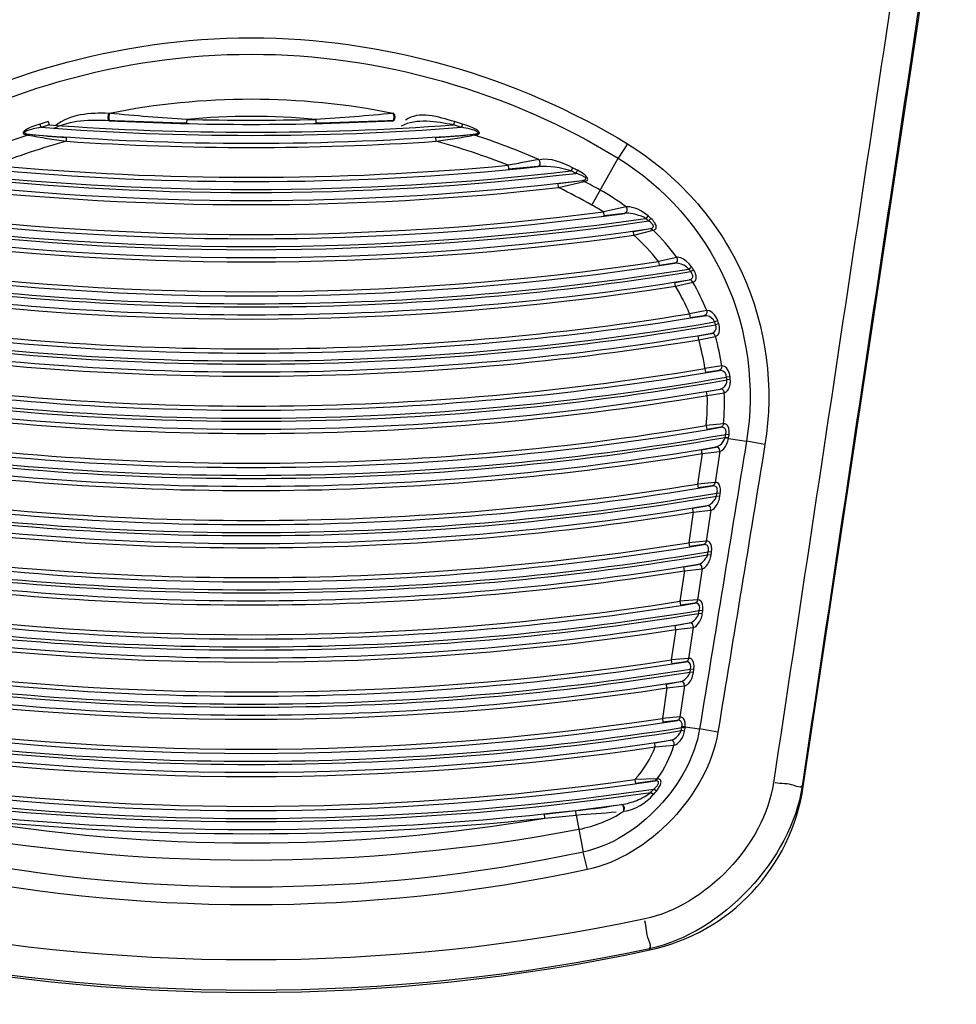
# Paper-space layout 'Sheet' of a CAD drawing. Header units: inches. Extents: x 0.2 to 10.8, y 0.2 to 8.3.
# Tile 435 of 545: x 9.5899 to 9.6849, y 3.9388 to 4.0387. Entities that reach past the tile are written whole.
import ezdxf

# ---------------------------------------------------------------- set-up
doc = ezdxf.new("R2010")
doc.units = ezdxf.units.IN
doc.header["$MEASUREMENT"] = 0
doc.layers.get('0').update_dxf_attribs({"lineweight": 5})

psp = doc.layouts.new('Sheet')

# ---------------------------------------------------------------- linework, layer by layer
at = {"color": 0, "linetype": 'ByBlock', "lineweight": -3}
for p, q in [((9.669386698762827, 3.960945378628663), (9.684897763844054, 4.064352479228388)), ((9.59905669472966, 4.029204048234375), (9.598953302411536, 4.029207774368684)), ((9.627879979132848, 4.029207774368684), (9.627776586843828, 4.029204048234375)), ((9.591993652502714, 4.028129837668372), (9.592094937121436, 4.027798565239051)), ((9.592827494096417, 4.028379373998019), (9.592924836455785, 4.028046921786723)), ((9.599104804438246, 4.02846525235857), (9.599001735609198, 4.028469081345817)), ((9.60686985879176, 4.028603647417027), (9.606860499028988, 4.028204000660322)), ((9.619963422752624, 4.028603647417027), (9.619972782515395, 4.028204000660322)), ((9.627831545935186, 4.028469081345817), (9.627728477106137, 4.02846525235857)), ((9.634005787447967, 4.028379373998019), (9.633908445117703, 4.028046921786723)), ((9.63483962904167, 4.028129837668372), (9.634738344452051, 4.027798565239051)), ((9.590720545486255, 4.02702430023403), (9.590861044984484, 4.027093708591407)), ((9.590720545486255, 4.02702430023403), (9.590779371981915, 4.02701818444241)), ((9.590861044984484, 4.027093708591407), (9.590919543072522, 4.027087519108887)), ((9.594671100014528, 4.026381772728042), (9.594697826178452, 4.026780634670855)), ((9.632162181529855, 4.026381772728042), (9.632135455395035, 4.026780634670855)), ((9.635913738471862, 4.027087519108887), (9.6359722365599, 4.027093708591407)), ((9.636112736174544, 4.027024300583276), (9.635972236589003, 4.027093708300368)), ((9.636053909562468, 4.02701818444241), (9.636112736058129, 4.02702430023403)), ((9.651566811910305, 4.026112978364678), (9.650604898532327, 4.024670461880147)), ((9.647952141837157, 4.019919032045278), (9.650604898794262, 4.024670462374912)), ((9.639467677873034, 4.02394320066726), (9.639504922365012, 4.02354518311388)), ((9.64247346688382, 4.023810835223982), (9.639504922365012, 4.02354518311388)), ((9.646001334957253, 4.023687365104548), (9.645847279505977, 4.023377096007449)), ((9.64649438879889, 4.02344023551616), (9.646338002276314, 4.023131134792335)), ((9.644523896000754, 4.022087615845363), (9.646966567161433, 4.022399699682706)), ((9.644568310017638, 4.021690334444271), (9.644523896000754, 4.022087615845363)), ((9.644568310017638, 4.021690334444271), (9.647175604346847, 4.02230947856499)), ((9.647215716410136, 4.022315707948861), (9.647006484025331, 4.02240599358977)), ((9.651414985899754, 4.019743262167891), (9.649126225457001, 4.019216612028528)), ((9.649126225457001, 4.019216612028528), (9.64917727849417, 4.018820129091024)), ((9.651263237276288, 4.019068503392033), (9.64917727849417, 4.018820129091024)), ((9.653648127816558, 4.018819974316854), (9.65341738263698, 4.018561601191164)), ((9.653935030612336, 4.018559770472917), (9.653700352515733, 4.018304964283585)), ((9.65215513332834, 4.01724704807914), (9.653872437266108, 4.017520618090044)), ((9.65221044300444, 4.016851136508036), (9.65215513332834, 4.01724704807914)), ((9.65221044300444, 4.016851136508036), (9.654174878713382, 4.017370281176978)), ((9.654174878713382, 4.017370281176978), (9.653872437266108, 4.017520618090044)), ((9.656558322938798, 4.014609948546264), (9.654696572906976, 4.014190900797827)), ((9.654696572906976, 4.014190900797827), (9.654755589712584, 4.013795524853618)), ((9.65634132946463, 4.014008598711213), (9.654755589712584, 4.013795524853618)), ((9.658087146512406, 4.013613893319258), (9.657795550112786, 4.013426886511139)), ((9.658258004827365, 4.013343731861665), (9.657964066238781, 4.013160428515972)), ((9.656374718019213, 4.012069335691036), (9.657825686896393, 4.012326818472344)), ((9.656436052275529, 4.011674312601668), (9.656374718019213, 4.012069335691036)), ((9.656436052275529, 4.011674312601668), (9.658190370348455, 4.012103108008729)), ((9.659589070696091, 4.009213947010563), (9.657852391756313, 4.008880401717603)), ((9.657852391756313, 4.008880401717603), (9.657915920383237, 4.008485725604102)), ((9.659333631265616, 4.008689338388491), (9.657915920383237, 4.008485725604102)), ((9.660719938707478, 4.008167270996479), (9.660392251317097, 4.008054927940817)), ((9.660813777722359, 4.007888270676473), (9.660484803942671, 4.007779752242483)), ((9.658717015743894, 4.006643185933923), (9.660082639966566, 4.006898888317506)), ((9.65878169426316, 4.006248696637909), (9.658717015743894, 4.006643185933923)), ((9.65878169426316, 4.006248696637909), (9.660482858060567, 4.006598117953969)), ((9.661125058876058, 4.003590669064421), (9.659411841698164, 4.003335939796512)), ((9.659411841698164, 4.003335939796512), (9.65947759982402, 4.002941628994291)), ((9.660850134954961, 4.00314568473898), (9.65947759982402, 4.002941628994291)), ((9.661959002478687, 4.002499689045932), (9.661614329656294, 4.002465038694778)), ((9.66198637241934, 4.002210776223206), (9.661641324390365, 4.002180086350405)), ((9.659586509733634, 4.000987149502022), (9.660962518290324, 4.001249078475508)), ((9.659652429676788, 4.000592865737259), (9.659586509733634, 4.000987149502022)), ((9.659652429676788, 4.000592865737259), (9.661376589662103, 4.000867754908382)), ((9.661291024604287, 3.997736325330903), (9.659532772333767, 3.997556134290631)), ((9.661315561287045, 3.997739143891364), (9.661275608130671, 3.99757175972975)), ((9.659532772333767, 3.997556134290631), (9.659598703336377, 3.997161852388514)), ((9.661013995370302, 3.997373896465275), (9.659598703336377, 3.997161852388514)), ((9.661804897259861, 3.996223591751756), (9.661458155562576, 3.996298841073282)), ((9.661817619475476, 3.996300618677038), (9.661474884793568, 3.996350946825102)), ((9.661860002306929, 3.996601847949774), (9.66151668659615, 3.996648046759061)), ((9.661804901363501, 3.996223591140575), (9.661817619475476, 3.996300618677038)), ((9.661804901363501, 3.996223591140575), (9.663626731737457, 3.995950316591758)), ((9.665500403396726, 3.995623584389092), (9.663626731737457, 3.995950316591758)), ((9.659126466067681, 3.994705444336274), (9.658662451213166, 3.991612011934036)), ((9.659061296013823, 3.995099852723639), (9.660500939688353, 3.995369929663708)), ((9.659126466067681, 3.994705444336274), (9.659061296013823, 3.995099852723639)), ((9.659126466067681, 3.994705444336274), (9.660910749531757, 3.994924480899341)), ((9.660910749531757, 3.994924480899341), (9.660437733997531, 3.991771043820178)), ((9.660656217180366, 3.995351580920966), (9.660500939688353, 3.995369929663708)), ((9.660910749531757, 3.994924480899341), (9.660884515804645, 3.995103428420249)), ((9.660437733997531, 3.991771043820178), (9.658662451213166, 3.991612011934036)), ((9.658662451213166, 3.991612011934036), (9.658727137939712, 3.991217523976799)), ((9.660161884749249, 3.991428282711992), (9.658727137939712, 3.991217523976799)), ((9.660581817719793, 3.990396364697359), (9.660626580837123, 3.990694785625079)), ((9.660969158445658, 3.990643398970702), (9.660626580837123, 3.990694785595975)), ((9.660924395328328, 3.990344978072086), (9.660581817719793, 3.990396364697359)), ((9.660924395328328, 3.990344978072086), (9.660969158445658, 3.990643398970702)), ((9.658234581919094, 3.988759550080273), (9.657770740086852, 3.985667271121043)), ((9.658170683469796, 3.989154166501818), (9.659609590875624, 3.989419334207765)), ((9.658234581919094, 3.988759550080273), (9.658170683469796, 3.989154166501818)), ((9.658234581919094, 3.988759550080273), (9.660018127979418, 3.988973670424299)), ((9.660018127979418, 3.988973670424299), (9.659545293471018, 3.985821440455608)), ((9.660018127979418, 3.988973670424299), (9.659992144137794, 3.989152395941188)), ((9.659545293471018, 3.985821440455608), (9.657770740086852, 3.985667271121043)), ((9.657770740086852, 3.985667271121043), (9.657834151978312, 3.985272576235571)), ((9.659268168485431, 3.985478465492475), (9.657834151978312, 3.985272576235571)), ((9.659689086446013, 3.984444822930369), (9.659733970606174, 3.984744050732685)), ((9.66007654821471, 3.984692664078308), (9.659733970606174, 3.984744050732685)), ((9.660031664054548, 3.984393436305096), (9.659689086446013, 3.984444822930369)), ((9.660031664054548, 3.984393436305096), (9.66007654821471, 3.984692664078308)), ((9.657343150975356, 3.982816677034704), (9.656879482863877, 3.979725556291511)), ((9.657280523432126, 3.983211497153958), (9.658718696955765, 3.983471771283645)), ((9.657343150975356, 3.982816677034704), (9.657280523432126, 3.983211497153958)), ((9.657343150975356, 3.982816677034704), (9.65912596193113, 3.983025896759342)), ((9.65912596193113, 3.983025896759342), (9.65865330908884, 3.979874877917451)), ((9.65912596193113, 3.983025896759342), (9.659100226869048, 3.983204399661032)), ((9.65865330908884, 3.979874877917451), (9.656879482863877, 3.979725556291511)), ((9.656879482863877, 3.979725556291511), (9.656941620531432, 3.979330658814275)), ((9.658374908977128, 3.97953169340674), (9.656941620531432, 3.979330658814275)), ((9.65879681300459, 3.978496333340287), (9.658841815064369, 3.978796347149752)), ((9.659184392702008, 3.978744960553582), (9.658841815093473, 3.978796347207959)), ((9.659139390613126, 3.978444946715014), (9.659184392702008, 3.978744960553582)), ((9.659139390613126, 3.978444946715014), (9.65879681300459, 3.978496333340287)), ((9.656452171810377, 3.976876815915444), (9.655988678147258, 3.973786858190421)), ((9.65639081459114, 3.977271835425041), (9.657828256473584, 3.97752723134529)), ((9.656452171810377, 3.976876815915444), (9.65639081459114, 3.977271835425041)), ((9.656452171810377, 3.976876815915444), (9.658234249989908, 3.977081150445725)), ((9.658234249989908, 3.977081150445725), (9.657761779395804, 3.973931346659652)), ((9.657761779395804, 3.973931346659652), (9.655988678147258, 3.973786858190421)), ((9.655988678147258, 3.973786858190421), (9.656049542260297, 3.973391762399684)), ((9.657482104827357, 3.973587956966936), (9.656049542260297, 3.973391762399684)), ((9.657904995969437, 3.972550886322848), (9.657950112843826, 3.972851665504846)), ((9.658292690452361, 3.972800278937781), (9.657950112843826, 3.972851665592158)), ((9.658247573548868, 3.972499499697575), (9.658292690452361, 3.972800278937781)), ((9.658247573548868, 3.972499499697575), (9.657904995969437, 3.972550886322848)), ((9.655561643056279, 3.9709399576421), (9.655098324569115, 3.96785116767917)), ((9.655501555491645, 3.971335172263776), (9.656938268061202, 3.971585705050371)), ((9.655561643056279, 3.9709399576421), (9.655501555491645, 3.971335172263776)), ((9.655561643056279, 3.9709399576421), (9.657342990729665, 3.971139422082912)), ((9.657342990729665, 3.971139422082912), (9.656870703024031, 3.967990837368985)), ((9.657342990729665, 3.971139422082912), (9.65731774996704, 3.971317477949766)), ((9.656870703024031, 3.967990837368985), (9.655098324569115, 3.96785116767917)), ((9.655098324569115, 3.96785116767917), (9.655157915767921, 3.967455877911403)), ((9.65658975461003, 3.967647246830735), (9.655157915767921, 3.967455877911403)), ((9.657058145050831, 3.966909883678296), (9.657081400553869, 3.96700034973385)), ((9.657400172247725, 3.96685495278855), (9.657058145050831, 3.966909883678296)), ((9.65741730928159, 3.966991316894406), (9.657081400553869, 3.967000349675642)), ((9.657400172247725, 3.96685495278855), (9.657417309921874, 3.966991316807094)), ((9.657417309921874, 3.966991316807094), (9.658867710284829, 3.966773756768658)), ((9.660726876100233, 3.966447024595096), (9.658867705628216, 3.96677375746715)), ((9.657346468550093, 3.966544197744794), (9.65700584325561, 3.966607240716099)), ((9.65432165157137, 3.965358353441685), (9.655884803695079, 3.965621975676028)), ((9.654380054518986, 3.96496288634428), (9.65432165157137, 3.965358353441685)), ((9.654380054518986, 3.96496288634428), (9.65627533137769, 3.965121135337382)), ((9.654570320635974, 3.961702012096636), (9.65230509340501, 3.961644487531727)), ((9.65230509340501, 3.961644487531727), (9.652360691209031, 3.961248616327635)), ((9.654345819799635, 3.961506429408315), (9.652360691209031, 3.961248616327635)), ((9.654602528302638, 3.961705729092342), (9.654377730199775, 3.961509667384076)), ((9.669266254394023, 3.960963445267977), (9.669386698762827, 3.960945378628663)), ((9.654183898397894, 3.960106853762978), (9.653925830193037, 3.960337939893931)), ((9.654486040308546, 3.960456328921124), (9.65422008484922, 3.960678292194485)), ((9.650917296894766, 3.959105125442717), (9.65097574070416, 3.959114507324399)), ((9.643134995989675, 3.958135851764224), (9.646307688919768, 3.958493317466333)), ((9.643177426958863, 3.95773835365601), (9.643134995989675, 3.958135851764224)), ((9.643177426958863, 3.95773835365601), (9.646364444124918, 3.958044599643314)), ((9.646364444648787, 3.958044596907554), (9.646307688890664, 3.958493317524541)), ((9.646364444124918, 3.958044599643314), (9.647075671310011, 3.954288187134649)), ((9.651159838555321, 3.958418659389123), (9.651219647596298, 3.958428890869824)), ((9.647503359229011, 3.952516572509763), (9.647075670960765, 3.954288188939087)), ((9.65378898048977, 3.944486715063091), (9.653816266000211, 3.944359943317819))]:
    psp.add_line(p, q, dxfattribs=at)
for points in [[(9.598953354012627, 4.029207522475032), (9.598896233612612, 4.029062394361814), (9.598870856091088, 4.028868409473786), (9.598883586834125, 4.028674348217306), (9.598931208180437, 4.028529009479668), (9.599001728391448, 4.02846894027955)], [(9.59905669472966, 4.029204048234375), (9.599000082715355, 4.029058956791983), (9.598974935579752, 4.028864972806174), (9.59898757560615, 4.028670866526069), (9.599034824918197, 4.028525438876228), (9.599104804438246, 4.02846525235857)], [(9.627776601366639, 4.029204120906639), (9.627833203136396, 4.02905903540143), (9.627858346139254, 4.028865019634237), (9.627845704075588, 4.028670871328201), (9.627798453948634, 4.028525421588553), (9.627728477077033, 4.028465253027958)], [(9.627879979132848, 4.029207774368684), (9.627936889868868, 4.029062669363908), (9.627962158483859, 4.028868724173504), (9.627949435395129, 4.028674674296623), (9.627901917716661, 4.028529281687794), (9.627831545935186, 4.028469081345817)], [(9.591993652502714, 4.028129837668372), (9.591766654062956, 4.028058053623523), (9.591555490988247, 4.027986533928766), (9.591357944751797, 4.027914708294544), (9.59117731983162, 4.027843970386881), (9.591014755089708, 4.027775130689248), (9.590867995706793, 4.027707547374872), (9.590737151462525, 4.027641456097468), (9.590622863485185, 4.027577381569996), (9.590522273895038, 4.027513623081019), (9.59043206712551, 4.027446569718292), (9.590354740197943, 4.027373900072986), (9.590300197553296, 4.02729421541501), (9.590287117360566, 4.027215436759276), (9.590320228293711, 4.027151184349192), (9.59038846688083, 4.027103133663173), (9.590482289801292, 4.027067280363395), (9.590594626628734, 4.027041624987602), (9.590720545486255, 4.02702430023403)], [(9.592094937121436, 4.027798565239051), (9.591871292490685, 4.027756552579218), (9.591663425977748, 4.027714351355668), (9.591469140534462, 4.027671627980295), (9.591291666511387, 4.02762921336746), (9.591132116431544, 4.02758761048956), (9.590988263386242, 4.027546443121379), (9.590860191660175, 4.027505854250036), (9.590748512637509, 4.02746616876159), (9.590650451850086, 4.02742632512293), (9.590562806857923, 4.027384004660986), (9.590488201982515, 4.027337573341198), (9.590436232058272, 4.027285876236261), (9.590425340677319, 4.027233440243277), (9.590460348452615, 4.027189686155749), (9.590529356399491, 4.027155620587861), (9.59062345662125, 4.027129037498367), (9.59073562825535, 4.027108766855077), (9.590861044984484, 4.027093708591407)], [(9.6359722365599, 4.027093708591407), (9.63605223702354, 4.027102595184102), (9.636123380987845, 4.027112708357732), (9.636186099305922, 4.027123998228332), (9.636240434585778, 4.027136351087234), (9.636286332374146, 4.027149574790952), (9.636324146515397, 4.027163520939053), (9.636354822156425, 4.02717832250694), (9.636379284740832, 4.027194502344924), (9.636397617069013, 4.027212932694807), (9.636408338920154, 4.027234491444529), (9.636408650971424, 4.027259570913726), (9.636395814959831, 4.027287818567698), (9.636368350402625, 4.027318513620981), (9.63632507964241, 4.027351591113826), (9.636264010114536, 4.027387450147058), (9.63618363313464, 4.027425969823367), (9.636084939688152, 4.027466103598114), (9.635971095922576, 4.027506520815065), (9.635843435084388, 4.027546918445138), (9.635700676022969, 4.027587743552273), (9.635541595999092, 4.027629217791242), (9.635366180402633, 4.027671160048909), (9.635174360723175, 4.027713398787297), (9.634965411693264, 4.027755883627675), (9.634738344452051, 4.027798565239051)], [(9.636112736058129, 4.02702430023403), (9.63619308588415, 4.027034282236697), (9.63626444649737, 4.027046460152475), (9.636327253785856, 4.027060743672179), (9.636381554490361, 4.027076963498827), (9.63642730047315, 4.027094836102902), (9.636464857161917, 4.027114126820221), (9.63649517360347, 4.027134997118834), (9.636519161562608, 4.027158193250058), (9.63653686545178, 4.027185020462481), (9.636546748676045, 4.027216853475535), (9.636545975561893, 4.027254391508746), (9.636531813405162, 4.027297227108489), (9.636502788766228, 4.027344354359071), (9.63645772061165, 4.027395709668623), (9.636394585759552, 4.027451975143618), (9.636311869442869, 4.027513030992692), (9.636210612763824, 4.027577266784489), (9.636094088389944, 4.02764253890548), (9.635963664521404, 4.027708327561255), (9.635818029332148, 4.027775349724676), (9.635655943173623, 4.027843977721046), (9.635477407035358, 4.027913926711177), (9.635282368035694, 4.027984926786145), (9.635070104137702, 4.028056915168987), (9.63483962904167, 4.028129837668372)], [(9.642571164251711, 4.024525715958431), (9.642653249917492, 4.02437816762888), (9.642685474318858, 4.024192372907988), (9.642660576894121, 4.024010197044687), (9.64258416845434, 4.023872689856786), (9.642473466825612, 4.023810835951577)], [(9.647006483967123, 4.022405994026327), (9.647085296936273, 4.022419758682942), (9.647151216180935, 4.022435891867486), (9.64720541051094, 4.022454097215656), (9.647250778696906, 4.022475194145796), (9.647288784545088, 4.022501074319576), (9.647316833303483, 4.022533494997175), (9.647329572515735, 4.022573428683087), (9.647321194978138, 4.022621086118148), (9.647287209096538, 4.022675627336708), (9.64722732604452, 4.022734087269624), (9.647147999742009, 4.022791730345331), (9.64705547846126, 4.022846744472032), (9.6469478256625, 4.022901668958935), (9.64682134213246, 4.022958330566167), (9.646676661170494, 4.023016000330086), (9.646515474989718, 4.023073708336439), (9.646338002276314, 4.023131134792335)], [(9.647215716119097, 4.022315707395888), (9.647294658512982, 4.022331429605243), (9.647360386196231, 4.022351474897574), (9.647414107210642, 4.022375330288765), (9.647458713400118, 4.022404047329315), (9.647495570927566, 4.022440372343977), (9.647521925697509, 4.022487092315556), (9.64753228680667, 4.022545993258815), (9.64752078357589, 4.022617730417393), (9.647482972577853, 4.022701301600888), (9.64741870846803, 4.02279235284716), (9.647334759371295, 4.022883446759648), (9.647237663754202, 4.022971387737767), (9.647125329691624, 4.0230600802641), (9.646993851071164, 4.023152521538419), (9.64684393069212, 4.023247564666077), (9.646677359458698, 4.023343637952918), (9.64649438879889, 4.02344023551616)], [(9.651414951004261, 4.01974321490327), (9.651501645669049, 4.019550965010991), (9.651500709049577, 4.019332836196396), (9.651412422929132, 4.019154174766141), (9.651263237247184, 4.019068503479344)], [(9.653648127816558, 4.018819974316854), (9.653430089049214, 4.018998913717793), (9.653180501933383, 4.019172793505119), (9.652898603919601, 4.019338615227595), (9.652592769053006, 4.019487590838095), (9.652294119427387, 4.019604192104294), (9.652030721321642, 4.019682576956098), (9.651805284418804, 4.01972879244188), (9.651612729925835, 4.019748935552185), (9.65145131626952, 4.019746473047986)], [(9.65341738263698, 4.018561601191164), (9.65321193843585, 4.018670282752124), (9.652975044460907, 4.018774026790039), (9.652705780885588, 4.018870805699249), (9.652411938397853, 4.018955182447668), (9.652123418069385, 4.019018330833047), (9.651867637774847, 4.019057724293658), (9.65164761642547, 4.019077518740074), (9.65145868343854, 4.019081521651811), (9.651299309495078, 4.019071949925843)], [(9.653900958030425, 4.017526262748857), (9.65398077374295, 4.017545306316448), (9.654046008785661, 4.017570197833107), (9.65409746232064, 4.017599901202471), (9.654135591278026, 4.017632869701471), (9.654161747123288, 4.017667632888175), (9.654178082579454, 4.01770410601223), (9.654185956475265, 4.017743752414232), (9.654184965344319, 4.017788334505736), (9.654173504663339, 4.017838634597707), (9.654149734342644, 4.017894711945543), (9.654112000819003, 4.017956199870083), (9.654059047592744, 4.018022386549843), (9.653990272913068, 4.01809215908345), (9.653906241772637, 4.01816381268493), (9.653808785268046, 4.018235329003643), (9.653700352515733, 4.018304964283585)], [(9.654203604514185, 4.017375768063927), (9.654283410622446, 4.017398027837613), (9.654347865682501, 4.017430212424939), (9.654397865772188, 4.017470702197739), (9.654434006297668, 4.017517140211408), (9.654457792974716, 4.017567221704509), (9.654471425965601, 4.017620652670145), (9.654476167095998, 4.017679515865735), (9.65447146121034, 4.017746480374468), (9.654455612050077, 4.017822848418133), (9.654426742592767, 4.017908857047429), (9.654383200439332, 4.01800408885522), (9.654323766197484, 4.018107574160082), (9.654247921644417, 4.018217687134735), (9.654156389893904, 4.018331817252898), (9.654051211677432, 4.018446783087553), (9.653935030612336, 4.018559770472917)], [(9.65655827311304, 4.014609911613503), (9.656611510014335, 4.014424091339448), (9.65658624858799, 4.014233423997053), (9.6564884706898, 4.014083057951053), (9.656341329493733, 4.014008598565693)], [(9.657795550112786, 4.013426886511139), (9.65755898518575, 4.013636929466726), (9.657274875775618, 4.013809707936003), (9.656999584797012, 4.013924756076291), (9.656755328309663, 4.013990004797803), (9.656545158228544, 4.01401647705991), (9.656369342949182, 4.014011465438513)], [(9.658087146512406, 4.013613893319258), (9.657827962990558, 4.013949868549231), (9.657523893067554, 4.014233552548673), (9.657234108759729, 4.014429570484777), (9.656980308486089, 4.014548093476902), (9.656764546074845, 4.014605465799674), (9.656586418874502, 4.01461264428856)], [(9.657850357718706, 4.012332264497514), (9.657950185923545, 4.012361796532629), (9.65802953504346, 4.012403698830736), (9.658090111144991, 4.012454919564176), (9.658133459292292, 4.012512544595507), (9.658161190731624, 4.012573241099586), (9.658175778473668, 4.012634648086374), (9.658179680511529, 4.012696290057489), (9.658174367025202, 4.012759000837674), (9.658159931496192, 4.012824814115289), (9.658134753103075, 4.01289662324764), (9.658095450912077, 4.012977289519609), (9.65803852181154, 4.013066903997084), (9.657964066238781, 4.013160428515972)], [(9.658215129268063, 4.012108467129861), (9.658314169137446, 4.01214436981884), (9.658391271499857, 4.012200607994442), (9.658448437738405, 4.012272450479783), (9.658487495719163, 4.012355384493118), (9.658510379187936, 4.012444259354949), (9.658519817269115, 4.012535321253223), (9.658518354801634, 4.012627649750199), (9.658507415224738, 4.012722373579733), (9.658486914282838, 4.012822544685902), (9.658454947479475, 4.012932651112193), (9.658407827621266, 4.01305727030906), (9.65834199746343, 4.013196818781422), (9.658258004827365, 4.013343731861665)], [(9.658190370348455, 4.012103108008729), (9.658096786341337, 4.012233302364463), (9.657967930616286, 4.012312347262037), (9.657825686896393, 4.012326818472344)], [(9.659589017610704, 4.009213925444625), (9.659603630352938, 4.008985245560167), (9.659508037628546, 4.008788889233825), (9.659333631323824, 4.008689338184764)], [(9.660392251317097, 4.008054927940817), (9.660272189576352, 4.008259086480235), (9.660094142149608, 4.008444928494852), (9.659865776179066, 4.008593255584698), (9.659608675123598, 4.008681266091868), (9.659358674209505, 4.008692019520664)], [(9.660719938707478, 4.008167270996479), (9.66057934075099, 4.008485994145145), (9.660381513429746, 4.008781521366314), (9.660136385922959, 4.009024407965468), (9.659867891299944, 4.009178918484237), (9.659614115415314, 4.009216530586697)], [(9.660106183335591, 4.00690435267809), (9.660314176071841, 4.006994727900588), (9.660459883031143, 4.007150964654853), (9.660535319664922, 4.007345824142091), (9.660542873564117, 4.007558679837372), (9.660484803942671, 4.007779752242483)], [(9.660506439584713, 4.006603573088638), (9.66070985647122, 4.006721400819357), (9.660844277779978, 4.006943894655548), (9.660903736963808, 4.007230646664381), (9.660892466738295, 4.007550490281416), (9.660813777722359, 4.007888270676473)], [(9.660482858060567, 4.006598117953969), (9.66039557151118, 4.006768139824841), (9.660250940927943, 4.006876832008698), (9.660082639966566, 4.006898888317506)], [(9.66112500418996, 4.003590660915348), (9.661108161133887, 4.003390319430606), (9.661007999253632, 4.003228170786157), (9.660850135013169, 4.003145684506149)], [(9.661614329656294, 4.002465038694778), (9.661570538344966, 4.002683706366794), (9.66146888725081, 4.002879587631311), (9.661310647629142, 4.003037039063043), (9.661104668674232, 4.003133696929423), (9.660874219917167, 4.003148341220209)], [(9.661959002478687, 4.002499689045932), (9.661895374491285, 4.002833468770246), (9.661774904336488, 4.003137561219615), (9.661600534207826, 4.003388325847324), (9.661383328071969, 4.003551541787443), (9.661149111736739, 4.003593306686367)], [(9.66098647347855, 4.001254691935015), (9.661122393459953, 4.001299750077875), (9.66124088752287, 4.001366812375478), (9.661342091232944, 4.001448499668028), (9.661426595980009, 4.001539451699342), (9.661495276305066, 4.001635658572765), (9.661549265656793, 4.001734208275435), (9.661589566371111, 4.001832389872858), (9.661617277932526, 4.001927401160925), (9.661633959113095, 4.002017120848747), (9.661641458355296, 4.002101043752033), (9.661641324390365, 4.002180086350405)], [(9.66140057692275, 4.000873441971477), (9.66153488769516, 4.000929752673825), (9.661649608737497, 4.001020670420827), (9.661745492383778, 4.001135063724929), (9.661823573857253, 4.001264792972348), (9.661885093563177, 4.001403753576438), (9.661931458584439, 4.001547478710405), (9.66196392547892, 4.001691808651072), (9.661983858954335, 4.001832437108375), (9.66199303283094, 4.001966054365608), (9.66199337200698, 4.002091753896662), (9.66198637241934, 4.002210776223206)], [(9.661400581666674, 4.0008734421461), (9.66133036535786, 4.001081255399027), (9.661176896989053, 4.001222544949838), (9.660986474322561, 4.00125468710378)], [(9.661860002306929, 3.996601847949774), (9.661873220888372, 3.996729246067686), (9.661878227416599, 3.996846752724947), (9.661876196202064, 3.99695733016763), (9.661867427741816, 3.997064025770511), (9.66185140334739, 3.997169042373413), (9.661826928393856, 3.997273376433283), (9.661792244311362, 3.997376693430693), (9.66174566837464, 3.997476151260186), (9.661686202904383, 3.997566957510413), (9.66161353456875, 3.997643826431), (9.66152745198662, 3.997701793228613), (9.66142814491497, 3.997735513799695), (9.661315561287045, 3.997739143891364)], [(9.661251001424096, 3.997568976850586), (9.661152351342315, 3.997439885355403), (9.661013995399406, 3.997373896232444)], [(9.66151668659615, 3.996648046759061), (9.661536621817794, 3.996733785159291), (9.661547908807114, 3.996812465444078), (9.66155186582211, 3.996886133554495), (9.661548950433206, 3.996956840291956), (9.661538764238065, 3.997026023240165), (9.661520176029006, 3.997094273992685), (9.661491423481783, 3.99716127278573), (9.661450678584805, 3.997225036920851), (9.661396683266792, 3.997282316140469), (9.66132883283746, 3.99732956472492), (9.66124664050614, 3.997363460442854), (9.661150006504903, 3.997380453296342), (9.66103856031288, 3.997376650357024)], [(9.660526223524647, 3.995375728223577), (9.660723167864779, 3.995444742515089), (9.660928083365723, 3.995572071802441), (9.661111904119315, 3.995738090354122), (9.66126230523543, 3.99592225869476), (9.661377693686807, 3.99611225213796), (9.66145815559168, 3.996298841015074)], [(9.66093606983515, 3.994930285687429), (9.661130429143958, 3.995016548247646), (9.661328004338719, 3.995188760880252), (9.661500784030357, 3.995420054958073), (9.661637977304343, 3.99568094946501), (9.661739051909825, 3.9959533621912), (9.661804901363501, 3.996223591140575)], [(9.660909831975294, 3.99510923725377), (9.660818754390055, 3.995262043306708), (9.660681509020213, 3.995357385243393)], [(9.66043766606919, 3.991771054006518), (9.66039334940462, 3.991611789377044), (9.660295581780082, 3.991490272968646), (9.660161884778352, 3.991428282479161)], [(9.660969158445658, 3.990643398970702), (9.660985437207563, 3.990780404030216), (9.660992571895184, 3.990906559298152), (9.660991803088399, 3.991025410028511), (9.6609832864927, 3.991140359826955), (9.660966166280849, 3.991253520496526), (9.660938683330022, 3.991365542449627), (9.660898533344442, 3.991474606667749), (9.66084371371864, 3.991575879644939), (9.660773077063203, 3.991662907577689), (9.660686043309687, 3.991729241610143), (9.66058267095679, 3.991768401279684), (9.660462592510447, 3.991773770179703)], [(9.660626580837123, 3.990694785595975), (9.660650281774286, 3.990788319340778), (9.66066433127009, 3.990874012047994), (9.660670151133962, 3.990954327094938), (9.66066808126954, 3.991031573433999), (9.660657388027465, 3.991107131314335), (9.660636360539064, 3.991181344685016), (9.660602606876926, 3.991252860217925), (9.660553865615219, 3.991318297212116), (9.660488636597, 3.991373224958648), (9.660405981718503, 3.991413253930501), (9.660305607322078, 3.991434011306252), (9.660186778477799, 3.991431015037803)], [(9.659634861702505, 3.989425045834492), (9.659791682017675, 3.989475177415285), (9.659933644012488, 3.989549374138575), (9.660058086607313, 3.989636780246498), (9.66016707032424, 3.989732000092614), (9.660261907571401, 3.989831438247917), (9.660343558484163, 3.989932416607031), (9.660412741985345, 3.990032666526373), (9.660470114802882, 3.99013015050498), (9.660516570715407, 3.99022338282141), (9.660553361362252, 3.990311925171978), (9.660581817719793, 3.990396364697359)], [(9.660043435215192, 3.988979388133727), (9.66019857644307, 3.989041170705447), (9.660336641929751, 3.98913989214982), (9.660455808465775, 3.989259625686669), (9.660558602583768, 3.989392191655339), (9.660646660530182, 3.989532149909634), (9.660721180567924, 3.989675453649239), (9.66078308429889, 3.989818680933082), (9.66083321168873, 3.989958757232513), (9.660872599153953, 3.990093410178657), (9.660902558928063, 3.990221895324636), (9.660924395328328, 3.990344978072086)], [(9.660017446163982, 3.989158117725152), (9.65992675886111, 3.989310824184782), (9.659789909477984, 3.989406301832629), (9.659634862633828, 3.989425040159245)], [(9.6595452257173, 3.985821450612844), (9.659500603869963, 3.985661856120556), (9.659402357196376, 3.985540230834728), (9.659268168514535, 3.985478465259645)], [(9.66007654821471, 3.984692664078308), (9.660092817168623, 3.984829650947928), (9.660099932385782, 3.984955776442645), (9.660099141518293, 3.985074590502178), (9.660090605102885, 3.985189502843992), (9.660073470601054, 3.985302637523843), (9.660045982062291, 3.985414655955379), (9.660005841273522, 3.985523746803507), (9.659951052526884, 3.985625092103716), (9.659880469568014, 3.985712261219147), (9.659793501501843, 3.98577882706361), (9.659690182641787, 3.985818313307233), (9.659570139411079, 3.985824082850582)], [(9.659733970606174, 3.984744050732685), (9.65975752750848, 3.984837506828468), (9.65977143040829, 3.984923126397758), (9.659777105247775, 3.985003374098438), (9.659774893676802, 3.985080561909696), (9.659764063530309, 3.985156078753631), (9.659742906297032, 3.985230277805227), (9.659709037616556, 3.985301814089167), (9.659660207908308, 3.98536732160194), (9.659594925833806, 3.985422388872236), (9.659512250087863, 3.985462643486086), (9.659411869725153, 3.985483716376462), (9.659293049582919, 3.985481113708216)], [(9.658743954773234, 3.983477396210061), (9.65890041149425, 3.983526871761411), (9.659041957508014, 3.983600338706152), (9.65916624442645, 3.983687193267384), (9.659275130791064, 3.983781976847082), (9.659369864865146, 3.983881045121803), (9.65945141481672, 3.983981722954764), (9.659520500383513, 3.984081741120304), (9.65957776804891, 3.984179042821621), (9.65962410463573, 3.984272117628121), (9.659660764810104, 3.984360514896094), (9.659689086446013, 3.984444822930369)], [(9.659151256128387, 3.983031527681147), (9.659306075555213, 3.983092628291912), (9.659443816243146, 3.983190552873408), (9.659562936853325, 3.9833097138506), (9.659665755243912, 3.98344185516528), (9.659753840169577, 3.983581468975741), (9.659828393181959, 3.983724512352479), (9.659890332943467, 3.983867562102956), (9.659940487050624, 3.984007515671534), (9.659979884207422, 3.984142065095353), (9.660009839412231, 3.98427044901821), (9.660031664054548, 3.984393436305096)], [(9.659125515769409, 3.983210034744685), (9.659035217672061, 3.983362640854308), (9.658898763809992, 3.983458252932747), (9.658743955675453, 3.983477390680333)], [(9.658653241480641, 3.979874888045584), (9.658608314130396, 3.979714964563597), (9.65850958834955, 3.97959323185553), (9.658374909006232, 3.979531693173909)], [(9.659184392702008, 3.978744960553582), (9.659206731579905, 3.979131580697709), (9.659156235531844, 3.979458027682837), (9.659035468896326, 3.979710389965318), (9.658861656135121, 3.979851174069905), (9.658678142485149, 3.979877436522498)], [(9.658841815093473, 3.978796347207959), (9.65888457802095, 3.979058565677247), (9.658852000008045, 3.979276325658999), (9.658745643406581, 3.979440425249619), (9.658580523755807, 3.979526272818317), (9.658399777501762, 3.979534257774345)], [(9.657853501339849, 3.977532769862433), (9.658009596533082, 3.977581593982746), (9.658150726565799, 3.977654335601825), (9.658274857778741, 3.977740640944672), (9.658383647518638, 3.977834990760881), (9.6584782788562, 3.977933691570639), (9.658559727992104, 3.978034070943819), (9.65862871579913, 3.978133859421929), (9.658685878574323, 3.978230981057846), (9.658732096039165, 3.978323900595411), (9.65876862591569, 3.978412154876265), (9.65879681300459, 3.978496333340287)], [(9.658259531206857, 3.977086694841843), (9.658414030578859, 3.977147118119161), (9.658551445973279, 3.977244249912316), (9.658670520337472, 3.977362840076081), (9.658773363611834, 3.97749455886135), (9.6588614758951, 3.977633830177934), (9.658936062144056, 3.977776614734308), (9.658998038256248, 3.977919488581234), (9.659048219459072, 3.978059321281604), (9.65908762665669, 3.97819376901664), (9.659117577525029, 3.978322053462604), (9.659139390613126, 3.978444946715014)], [(9.658259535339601, 3.977086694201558), (9.658234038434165, 3.977264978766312), (9.658144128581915, 3.977417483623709), (9.65800807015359, 3.977513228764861), (9.657853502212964, 3.977532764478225)], [(9.657761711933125, 3.973931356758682), (9.657716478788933, 3.973771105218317), (9.657617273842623, 3.9736492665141), (9.657482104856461, 3.973587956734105)], [(9.658292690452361, 3.972800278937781), (9.658315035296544, 3.973185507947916), (9.658265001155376, 3.973511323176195), (9.658144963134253, 3.973764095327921), (9.657971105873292, 3.973906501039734), (9.657786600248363, 3.97393382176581)], [(9.657950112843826, 3.972851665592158), (9.65799242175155, 3.973112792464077), (9.657959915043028, 3.973330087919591), (9.657854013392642, 3.973494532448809), (9.657688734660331, 3.973581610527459), (9.65750696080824, 3.973590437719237)], [(9.656963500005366, 3.971591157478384), (9.65711923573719, 3.971639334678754), (9.657259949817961, 3.971711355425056), (9.657383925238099, 3.971797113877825), (9.657492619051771, 3.971891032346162), (9.657587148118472, 3.971989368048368), (9.657668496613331, 3.972089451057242), (9.657737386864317, 3.972189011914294), (9.657794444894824, 3.9722859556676), (9.657840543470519, 3.97237872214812), (9.657876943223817, 3.972466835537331), (9.657904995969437, 3.972550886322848)], [(9.657368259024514, 3.971144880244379), (9.65752244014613, 3.971204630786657), (9.65765952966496, 3.971300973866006), (9.657778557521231, 3.971418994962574), (9.657881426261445, 3.971550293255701), (9.657969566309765, 3.971689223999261), (9.658044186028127, 3.971831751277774), (9.658106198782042, 3.971974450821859), (9.65815640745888, 3.972114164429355), (9.658195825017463, 3.97224851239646), (9.658225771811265, 3.97237669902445), (9.658247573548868, 3.972499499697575)], [(9.657343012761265, 3.971322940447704), (9.657253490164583, 3.971475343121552), (9.657117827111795, 3.971571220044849), (9.656963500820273, 3.971591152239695)], [(9.656870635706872, 3.967990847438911), (9.656825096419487, 3.967830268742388), (9.656725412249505, 3.967708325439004), (9.656589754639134, 3.967647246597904)], [(9.657417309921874, 3.966991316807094), (9.657424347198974, 3.967107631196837), (9.657424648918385, 3.967217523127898), (9.657418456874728, 3.96732377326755), (9.657405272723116, 3.967428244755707), (9.657383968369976, 3.96753171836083), (9.657352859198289, 3.967633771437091), (9.657310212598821, 3.967731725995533), (9.657254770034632, 3.967821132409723), (9.657185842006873, 3.967896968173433), (9.657103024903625, 3.967954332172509), (9.65700638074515, 3.967988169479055), (9.656895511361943, 3.967993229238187)], [(9.657081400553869, 3.96700034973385), (9.65709434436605, 3.967079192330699), (9.657100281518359, 3.967153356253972), (9.657099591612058, 3.967224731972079), (9.657091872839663, 3.967294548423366), (9.657076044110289, 3.967363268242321), (9.657050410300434, 3.967430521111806), (9.657013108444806, 3.967494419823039), (9.656962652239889, 3.967551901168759), (9.656898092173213, 3.967599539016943), (9.656818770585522, 3.967634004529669), (9.65672449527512, 3.967651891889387), (9.656614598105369, 3.967649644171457)], [(9.65591195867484, 3.965627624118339), (9.656090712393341, 3.965680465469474), (9.656252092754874, 3.965756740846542), (9.656395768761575, 3.965845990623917), (9.656522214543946, 3.965942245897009), (9.656632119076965, 3.966041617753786), (9.656726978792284, 3.966142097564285), (9.656807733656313, 3.966241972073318), (9.656874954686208, 3.966339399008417), (9.656929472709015, 3.966432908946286), (9.656972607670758, 3.966522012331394), (9.65700584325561, 3.966607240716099)], [(9.656302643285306, 3.965127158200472), (9.656480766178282, 3.965195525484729), (9.656639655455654, 3.965300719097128), (9.656779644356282, 3.965426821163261), (9.656901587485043, 3.965564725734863), (9.65700644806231, 3.965708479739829), (9.65709588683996, 3.965854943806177), (9.657170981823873, 3.96600145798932), (9.657232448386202, 3.966145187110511), (9.657281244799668, 3.966283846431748), (9.657318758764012, 3.966416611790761), (9.657346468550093, 3.966544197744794)], [(9.65630264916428, 3.965127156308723), (9.656294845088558, 3.965318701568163), (9.656212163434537, 3.965490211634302), (9.656073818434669, 3.965601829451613), (9.655911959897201, 3.965627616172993)], [(9.65422008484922, 3.960678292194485), (9.654325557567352, 3.960768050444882), (9.654416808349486, 3.960853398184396), (9.654494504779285, 3.960933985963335), (9.654558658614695, 3.96100868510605), (9.654609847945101, 3.96107668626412), (9.654649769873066, 3.961138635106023), (9.654680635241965, 3.961196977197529), (9.654703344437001, 3.96125415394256), (9.654716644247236, 3.961310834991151), (9.654717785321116, 3.96136538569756), (9.654703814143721, 3.96141533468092), (9.654672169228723, 3.961457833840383), (9.654621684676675, 3.961489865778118), (9.654553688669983, 3.961509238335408), (9.654471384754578, 3.961515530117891), (9.654377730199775, 3.961509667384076)], [(9.654486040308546, 3.960456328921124), (9.654588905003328, 3.960585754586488), (9.654677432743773, 3.960709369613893), (9.654752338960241, 3.960826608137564), (9.654813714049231, 3.960935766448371), (9.654862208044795, 3.961035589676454), (9.654899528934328, 3.961126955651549), (9.654927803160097, 3.961213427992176), (9.654947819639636, 3.96129864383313), (9.654958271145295, 3.961383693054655), (9.654956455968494, 3.961466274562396), (9.654939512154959, 3.961542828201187), (9.654904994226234, 3.961609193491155), (9.65485187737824, 3.961660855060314), (9.654781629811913, 3.961694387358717), (9.65469753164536, 3.96170894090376), (9.654602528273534, 3.961705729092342)], [(9.65126379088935, 3.958589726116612), (9.65125327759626, 3.958780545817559), (9.651190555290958, 3.958956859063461), (9.651090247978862, 3.959077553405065), (9.650975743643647, 3.959114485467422)], [(9.651159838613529, 3.958418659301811), (9.65120395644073, 3.958579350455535), (9.651193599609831, 3.958770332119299), (9.651131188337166, 3.958946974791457)]]:
    psp.add_lwpolyline(points, dxfattribs=at)
for centre, radius, start, end in [((9.613416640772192, 3.958061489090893), 0.07257735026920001, 78.58832224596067, 101.4116777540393), ((9.613416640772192, 3.958061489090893), 0.07084529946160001, 84.69775797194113, 95.30224202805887), ((9.613416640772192, 3.958061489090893), 0.07327017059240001, 106.3200832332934, 107.0007061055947), ((9.613416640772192, 3.958061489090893), 0.07292376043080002, 106.3200824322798, 107.0007061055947), ((9.613416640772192, 4.306140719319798), 0.2791576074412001, 265.6195549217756, 274.3804450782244), ((9.613416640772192, 4.308140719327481), 0.2808423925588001, 265.815666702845, 274.1843332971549), ((9.613416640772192, 4.308140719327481), 0.2800428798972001, 267.0494575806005, 272.9505424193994), ((9.613416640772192, 4.308140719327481), 0.27961372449, 268.6583730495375, 271.3416269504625), ((9.613416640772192, 3.958061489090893), 0.07292376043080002, 72.99929389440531, 73.67991676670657), ((9.613416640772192, 3.958061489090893), 0.07327017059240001, 72.99929389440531, 73.67991676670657), ((9.613416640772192, 3.958061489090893), 0.07257735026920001, 108.1740973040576, 113.6846518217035), ((9.613416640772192, 4.306140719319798), 0.2799571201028, 265.3787826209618, 274.6212173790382), ((9.613416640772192, 3.958061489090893), 0.07257735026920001, 66.3153481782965, 71.82590269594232), ((9.613416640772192, 3.958061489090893), 0.07084529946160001, 105.3430809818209, 111.5749015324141), ((9.613416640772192, 4.306140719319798), 0.2803862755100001, 266.1665667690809, 273.8334332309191), ((9.613416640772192, 3.958061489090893), 0.07084529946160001, 68.4250984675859, 74.6569190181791), ((9.613416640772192, 4.30234071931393), 0.2800428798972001, 264.0337899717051, 275.9662100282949), ((9.613416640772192, 4.30234071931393), 0.27961372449, 264.654116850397, 275.345883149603), ((9.613416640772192, 3.958061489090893), 0.07327017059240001, 63.16330937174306, 63.59458822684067), ((9.613416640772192, 4.300340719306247), 0.2791576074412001, 263.2272849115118, 276.7727150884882), ((9.613416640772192, 4.30234071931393), 0.2808423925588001, 263.3689022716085, 276.6310977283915), ((9.613416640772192, 3.958061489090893), 0.07292376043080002, 63.16330937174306, 63.59458878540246), ((9.613416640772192, 4.300340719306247), 0.2799571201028, 263.1089305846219, 276.8910694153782), ((9.613416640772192, 4.300340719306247), 0.2803862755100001, 263.6211154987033, 276.3788845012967), ((9.613416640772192, 3.958061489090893), 0.07084529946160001, 60.82506995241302, 63.91436624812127), ((9.613416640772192, 3.958061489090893), 0.07257735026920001, 60.82506995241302, 62.28041840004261), ((9.63681556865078, 3.999971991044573), 0.02457735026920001, 53.55725735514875, 60.82506995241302), ((9.63681556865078, 3.999971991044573), 0.0228452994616, 57.39322123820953, 60.82506995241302), ((9.613416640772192, 4.296540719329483), 0.2800428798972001, 262.2255050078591, 277.7744949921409), ((9.613416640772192, 4.296540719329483), 0.27961372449, 262.6626939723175, 277.3373060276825), ((9.63681556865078, 3.999971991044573), 0.0252701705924, 47.35473284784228, 48.23293070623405), ((9.613416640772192, 4.2945407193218), 0.2791576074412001, 261.7029908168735, 278.2970091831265), ((9.613416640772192, 4.296540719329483), 0.2808423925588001, 261.811441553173, 278.1885584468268), ((9.63681556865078, 3.999971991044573), 0.0249237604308, 47.35473284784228, 48.23293042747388), ((9.613416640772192, 4.2945407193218), 0.2799571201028, 261.6853623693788, 278.3146376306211), ((9.613416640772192, 4.2945407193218), 0.2803862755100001, 262.0471335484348, 277.9528664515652), ((9.63681556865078, 3.999971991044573), 0.0228452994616, 38.49159298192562, 47.63315787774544), ((9.63681556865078, 3.999971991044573), 0.02457735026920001, 36.55450998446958, 45.06425612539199), ((9.613416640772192, 4.290740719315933), 0.2800428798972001, 261.1772031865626, 278.8227968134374), ((9.613416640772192, 4.290740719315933), 0.27961372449, 261.5102778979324, 278.4897221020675), ((9.613416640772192, 4.288740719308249), 0.2791576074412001, 260.8175945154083, 279.1824054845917), ((9.613416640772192, 4.290740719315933), 0.2808423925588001, 260.9079710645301, 279.0920289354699), ((9.63681556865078, 3.999971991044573), 0.0249237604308, 31.9481220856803, 32.67289095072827), ((9.63681556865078, 3.999971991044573), 0.0252701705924, 31.9481220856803, 32.67289130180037), ((9.613416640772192, 4.288740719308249), 0.2799571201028, 260.8676149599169, 279.132385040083), ((9.613416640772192, 4.288740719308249), 0.2803862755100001, 261.17429986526, 278.82570013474), ((9.63681556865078, 3.999971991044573), 0.0228452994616, 22.95107815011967, 30.81328285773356), ((9.63681556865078, 3.999971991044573), 0.02457735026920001, 22.08832688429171, 29.57676967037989), ((9.613416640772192, 4.284940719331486), 0.2800428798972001, 260.5577411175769, 279.4422588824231), ((9.613416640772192, 4.284940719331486), 0.27961372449, 260.8558813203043, 279.1441186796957), ((9.613416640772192, 4.282940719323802), 0.2791576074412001, 260.2931138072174, 279.7068861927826), ((9.613416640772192, 4.284940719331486), 0.2808423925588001, 260.3710566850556, 279.6289433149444), ((9.63681556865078, 3.999971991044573), 0.0249237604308, 18.25614955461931, 18.92356346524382), ((9.63681556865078, 3.999971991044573), 0.0252701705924, 18.25615219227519, 18.92356307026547), ((9.613416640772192, 4.282940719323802), 0.2799571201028, 260.3997002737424, 279.6002997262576), ((9.613416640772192, 4.282940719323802), 0.2803862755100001, 260.6889092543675, 279.3110907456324), ((9.63681556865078, 3.999971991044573), 0.0228452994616, 8.467538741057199, 15.94701077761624), ((9.63681556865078, 3.999971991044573), 0.02457735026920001, 8.466799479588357, 15.64064345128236), ((9.613416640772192, 4.279140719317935), 0.2800428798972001, 260.2432623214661, 279.7567376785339), ((9.613416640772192, 4.279140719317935), 0.27961372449, 260.5320714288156, 279.4679285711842), ((9.613416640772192, 4.277140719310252), 0.2791576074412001, 260.0522084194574, 279.9477915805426), ((9.613416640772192, 4.279140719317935), 0.2808423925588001, 260.1180772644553, 279.8819227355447), ((9.63681556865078, 3.999971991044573), 0.0249237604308, 5.082725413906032, 5.740722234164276), ((9.63681556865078, 3.999971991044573), 0.0252701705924, 5.082725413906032, 5.740722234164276), ((9.613416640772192, 4.277140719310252), 0.2799571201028, 260.2169321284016, 279.7830678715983), ((9.63681556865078, 3.999971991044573), 0.02457735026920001, 354.7809050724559, 2.088705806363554), ((9.613416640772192, 4.277140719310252), 0.2803862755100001, 260.5085554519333, 279.4914445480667), ((9.63681556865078, 3.999971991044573), 0.0228452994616, 353.9297058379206, 1.557338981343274), ((9.613416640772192, 4.273340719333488), 0.2800428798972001, 260.2091435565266, 279.7908564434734), ((9.613416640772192, 4.273340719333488), 0.27961372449, 260.5069484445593, 279.4930515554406), ((9.613416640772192, 4.273340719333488), 0.2808423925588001, 260.1382973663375, 279.8617026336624), ((9.613416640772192, 4.271340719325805), 0.2791576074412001, 260.0868889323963, 279.9131110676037), ((9.63681556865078, 3.999971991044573), 0.0249237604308, 351.6462266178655, 352.3359438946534), ((9.63681556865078, 3.999971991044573), 0.0252701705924, 351.6462266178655, 352.3359438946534), ((9.613416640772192, 4.271340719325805), 0.2799571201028, 260.3125027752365, 279.6874972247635), ((9.613416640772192, 4.271340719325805), 0.2803862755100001, 260.6175087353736, 279.3824912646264), ((9.613416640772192, 4.267540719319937), 0.2808423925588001, 260.3225637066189, 279.677436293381), ((9.613416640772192, 4.267540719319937), 0.2800428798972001, 260.3859440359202, 279.6140559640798), ((9.613416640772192, 4.267540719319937), 0.27961372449, 260.6877149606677, 279.3122850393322), ((9.613416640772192, 4.265540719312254), 0.2791576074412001, 260.2729124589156, 279.7270875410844), ((9.613416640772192, 4.265540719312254), 0.2799571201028, 260.4975164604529, 279.5024835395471), ((9.613416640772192, 4.265540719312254), 0.2803862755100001, 260.8021838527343, 279.1978161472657), ((9.613416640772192, 4.261740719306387), 0.2808423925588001, 260.5072468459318, 279.4927531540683), ((9.613416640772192, 4.261740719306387), 0.2800428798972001, 260.5713522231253, 279.4286477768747), ((9.613416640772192, 4.261740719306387), 0.27961372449, 260.8728274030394, 279.1271725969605), ((9.613416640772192, 4.259740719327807), 0.2791576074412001, 260.4587623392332, 279.5412376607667), ((9.613416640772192, 4.259740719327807), 0.2799571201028, 260.6823359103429, 279.317664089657), ((9.613416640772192, 4.259740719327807), 0.2803862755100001, 260.9866689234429, 279.0133310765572), ((9.613416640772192, 4.25594071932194), 0.27961372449, 261.0577496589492, 278.9422503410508), ((9.613416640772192, 4.25594071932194), 0.2808423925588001, 260.6917366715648, 279.3082633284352), ((9.613416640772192, 4.25594071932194), 0.2800428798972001, 260.7565657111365, 279.2434342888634), ((9.613416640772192, 4.253940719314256), 0.2791576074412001, 260.644415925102, 279.355584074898), ((9.613416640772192, 4.253940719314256), 0.2799571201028, 260.8669634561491, 279.133036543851), ((9.613416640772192, 4.253940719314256), 0.2803862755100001, 261.1709665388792, 278.8290334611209), ((9.613416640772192, 4.250140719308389), 0.27961372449, 261.242484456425, 278.7575155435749), ((9.613416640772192, 4.250140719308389), 0.2808423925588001, 260.8760355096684, 279.1239644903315), ((9.613416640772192, 4.250140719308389), 0.2800428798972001, 260.9415877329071, 279.0584122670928), ((9.613416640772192, 4.248140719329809), 0.2791576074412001, 260.8298758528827, 279.1701241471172), ((9.613416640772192, 4.248140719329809), 0.2799571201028, 261.0514017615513, 278.9485982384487), ((9.613416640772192, 4.248140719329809), 0.2803862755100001, 261.3550789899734, 278.6449210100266), ((9.613416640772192, 4.244340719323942), 0.27961372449, 261.4270334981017, 278.5729665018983), ((9.613416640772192, 4.244340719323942), 0.2808423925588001, 261.060293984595, 278.939706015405), ((9.613416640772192, 4.244340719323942), 0.2800428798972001, 261.1264204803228, 278.8735795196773), ((9.644297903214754, 3.968959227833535), 0.0129237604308, 349.5143433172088, 350.8759911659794), ((9.644297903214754, 3.968959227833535), 0.0132701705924, 349.5143433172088, 350.8759911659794), ((9.613416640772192, 4.242340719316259), 0.2791576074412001, 261.0167629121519, 278.983237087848), ((9.613416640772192, 4.242340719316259), 0.2799571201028, 261.2691964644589, 278.730803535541), ((9.613416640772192, 4.242340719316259), 0.2803862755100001, 261.5992278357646, 278.4007721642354), ((9.644297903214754, 3.968959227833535), 0.0108452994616, 317.5876293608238, 338.3777217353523), ((9.644297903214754, 3.968959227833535), 0.0125773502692, 324.7597140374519, 342.2322659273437), ((9.613416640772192, 4.238540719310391), 0.2800428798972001, 261.5893327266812, 278.4106672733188), ((9.613416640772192, 4.238540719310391), 0.27961372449, 262.0054332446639, 277.9945667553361), ((9.649607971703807, 3.963912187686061), 0.02, 282.1466566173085, 351.469234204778), ((9.613416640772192, 4.238540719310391), 0.2808423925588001, 261.6459573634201, 278.3540426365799), ((9.613416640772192, 4.236540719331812), 0.2791576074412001, 261.656220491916, 278.343779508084), ((9.644297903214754, 3.968959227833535), 0.0129237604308, 318.1572742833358, 320.1520237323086), ((9.644297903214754, 3.968959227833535), 0.0132701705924, 318.1572745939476, 320.1520234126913), ((9.613416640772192, 4.236540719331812), 0.2799571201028, 262.2899394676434, 277.7100605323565), ((9.613416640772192, 4.132061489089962), 0.1768452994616, 260.3117563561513, 279.6882436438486), ((9.613416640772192, 4.236540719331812), 0.2803862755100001, 263.9070286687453, 276.0929713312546), ((9.644297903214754, 3.968959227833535), 0.0125773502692, 280.7212886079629, 303.064223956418), ((9.613416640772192, 4.132061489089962), 0.1785773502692, 259.2787113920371, 280.7212886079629), ((9.613416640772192, 4.132061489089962), 0.1920000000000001, 257.8533433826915, 282.1466566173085)]:
    psp.add_arc(centre, radius, start, end, dxfattribs=at)
for points in [[(9.681912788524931, 4.064739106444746), (9.67672900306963, 4.030268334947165), (9.671546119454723, 3.99579742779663), (9.666364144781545, 3.961326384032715)], [(9.684739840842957, 4.064376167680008), (9.67958094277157, 4.029905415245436), (9.67442307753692, 3.995434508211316), (9.669266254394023, 3.960963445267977)], [(9.598953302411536, 4.029207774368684), (9.597119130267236, 4.02927517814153), (9.595002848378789, 4.029145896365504), (9.593585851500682, 4.027979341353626)], [(9.60686985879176, 4.028603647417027), (9.604261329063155, 4.028739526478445), (9.601658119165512, 4.0289685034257), (9.59905669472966, 4.029204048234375)], [(9.627776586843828, 4.029204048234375), (9.625175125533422, 4.028968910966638), (9.622571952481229, 4.028739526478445), (9.619963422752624, 4.028603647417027)], [(9.633908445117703, 4.028046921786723), (9.632172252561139, 4.028347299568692), (9.630173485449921, 4.028752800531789), (9.628624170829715, 4.027913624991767)], [(9.634005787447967, 4.028379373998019), (9.632423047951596, 4.02884280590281), (9.630365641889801, 4.029518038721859), (9.62905995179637, 4.028510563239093)], [(9.599001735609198, 4.028469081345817), (9.597108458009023, 4.028548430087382), (9.595045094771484, 4.028546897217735), (9.593376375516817, 4.027649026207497)], [(9.606860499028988, 4.028204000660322), (9.604274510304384, 4.028264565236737), (9.601689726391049, 4.028369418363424), (9.599104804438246, 4.02846525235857)], [(9.627728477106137, 4.02846525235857), (9.625143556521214, 4.02836938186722), (9.62255877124, 4.028264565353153), (9.619972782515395, 4.028204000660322)], [(9.590779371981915, 4.02701818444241), (9.592069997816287, 4.026768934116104), (9.593369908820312, 4.026568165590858), (9.594671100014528, 4.026381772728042)], [(9.590919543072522, 4.027087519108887), (9.59217612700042, 4.026954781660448), (9.593437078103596, 4.02686511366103), (9.594697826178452, 4.026780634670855)], [(9.632135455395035, 4.026780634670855), (9.633370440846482, 4.02686338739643), (9.634607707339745, 4.026933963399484), (9.635836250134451, 4.027084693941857)], [(9.632162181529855, 4.026381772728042), (9.633429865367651, 4.026563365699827), (9.634701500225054, 4.026734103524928), (9.635953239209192, 4.02700456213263)], [(9.646001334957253, 4.023687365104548), (9.644975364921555, 4.02419652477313), (9.64377737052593, 4.024748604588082), (9.642660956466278, 4.02449271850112)], [(9.645847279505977, 4.023377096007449), (9.644777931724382, 4.023700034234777), (9.643637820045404, 4.023909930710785), (9.642524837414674, 4.023814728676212)], [(9.663626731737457, 3.995950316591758), (9.662043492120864, 3.986224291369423), (9.66045716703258, 3.976498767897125), (9.658867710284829, 3.966773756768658)], [(9.665500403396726, 3.995623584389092), (9.663912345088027, 3.985897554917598), (9.662321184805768, 3.976172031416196), (9.66072687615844, 3.966447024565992)], [(9.658867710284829, 3.966773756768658), (9.657935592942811, 3.961125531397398), (9.652667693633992, 3.955513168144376), (9.647075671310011, 3.954288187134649)], [(9.66072687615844, 3.966447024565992), (9.65969104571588, 3.960128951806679), (9.653762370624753, 3.953864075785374), (9.647503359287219, 3.952516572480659)], [(9.666364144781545, 3.961326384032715), (9.665421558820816, 3.95505993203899), (9.659510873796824, 3.9488247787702), (9.653313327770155, 3.947502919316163)], [(9.669266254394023, 3.960963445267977), (9.668150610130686, 3.953511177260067), (9.661156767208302, 3.946066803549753), (9.65378898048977, 3.944486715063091)], [(9.651219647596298, 3.958428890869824), (9.652337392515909, 3.958620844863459), (9.653462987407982, 3.959230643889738), (9.654176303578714, 3.960112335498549)], [(9.646307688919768, 3.958493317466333), (9.647640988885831, 3.958651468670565), (9.648989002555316, 3.95874262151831), (9.650298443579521, 3.959039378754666)], [(9.646364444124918, 3.958044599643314), (9.647710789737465, 3.958181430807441), (9.649067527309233, 3.958212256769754), (9.650410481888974, 3.958379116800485)], [(9.647075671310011, 3.954288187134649), (9.625143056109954, 3.949546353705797), (9.601690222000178, 3.949546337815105), (9.579757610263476, 3.954288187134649)], [(9.647503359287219, 3.952516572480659), (9.625287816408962, 3.947734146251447), (9.601545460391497, 3.947734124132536), (9.579329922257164, 3.952516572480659)], [(9.653313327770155, 3.947502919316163), (9.62730014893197, 3.941957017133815), (9.599533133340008, 3.941957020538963), (9.573519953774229, 3.947502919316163)], [(9.65378898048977, 3.944486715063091), (9.627471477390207, 3.938847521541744), (9.599361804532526, 3.938847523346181), (9.573044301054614, 3.944486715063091)]]:
    psp.add_open_spline(points, degree=3, dxfattribs=at)
for points, knots in [([(9.575266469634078, 4.026112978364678), (9.586548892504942, 4.032989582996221), (9.613416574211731, 4.040758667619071), (9.640284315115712, 4.032989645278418), (9.651566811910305, 4.026112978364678)], [0, 0, 0, 0, 0.4999981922, 1, 1, 1, 1]), ([(9.576228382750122, 4.024670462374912), (9.587215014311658, 4.031401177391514), (9.61341657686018, 4.039022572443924), (9.639618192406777, 4.031401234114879), (9.650604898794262, 4.024670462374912)], [0, 0, 0, 0, 0.499998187, 1, 1, 1, 1]), ([(9.651566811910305, 4.026112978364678), (9.65654916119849, 4.023076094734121), (9.664862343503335, 4.013761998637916), (9.666442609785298, 4.001394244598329), (9.665500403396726, 3.995623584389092)], [0, 0, 0, 0, 0.4994804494, 1, 1, 1, 1]), ([(9.650604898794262, 4.024670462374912), (9.655278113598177, 4.021797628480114), (9.663054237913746, 4.013003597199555), (9.664514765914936, 4.001378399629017), (9.663626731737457, 3.995950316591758)], [0, 0, 0, 0, 0.499334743, 1, 1, 1, 1]), ([(9.642571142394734, 4.02452566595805), (9.642090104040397, 4.024442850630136), (9.641055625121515, 4.024248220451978), (9.640022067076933, 4.024049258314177), (9.639467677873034, 4.02394320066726)], [0, 0, 0, 0, 0.4637417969, 1, 1, 1, 1]), ([(9.669266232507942, 3.96096344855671), (9.669072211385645, 3.96077826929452), (9.667990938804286, 3.961308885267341), (9.667170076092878, 3.961207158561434), (9.666525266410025, 3.96131036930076)], [0, 0, 0, 0, 0.2911426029, 1, 1, 1, 1]), ([(9.65097574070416, 3.959114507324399), (9.651493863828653, 3.959193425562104), (9.652535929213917, 3.959484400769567), (9.65349023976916, 3.960004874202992), (9.653925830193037, 3.960337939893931)], [0, 0, 0, 0, 0.488700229, 1, 1, 1, 1]), ([(9.653788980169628, 3.944486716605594), (9.654035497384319, 3.944630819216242), (9.65341501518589, 3.945894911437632), (9.653491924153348, 3.946664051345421), (9.653333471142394, 3.947316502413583)], [0, 0, 0, 0, 0.2983876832, 1, 1, 1, 1])]:
    psp.add_open_spline(points, degree=3, knots=knots, dxfattribs=at)

doc.saveas('drawing.dxf')
